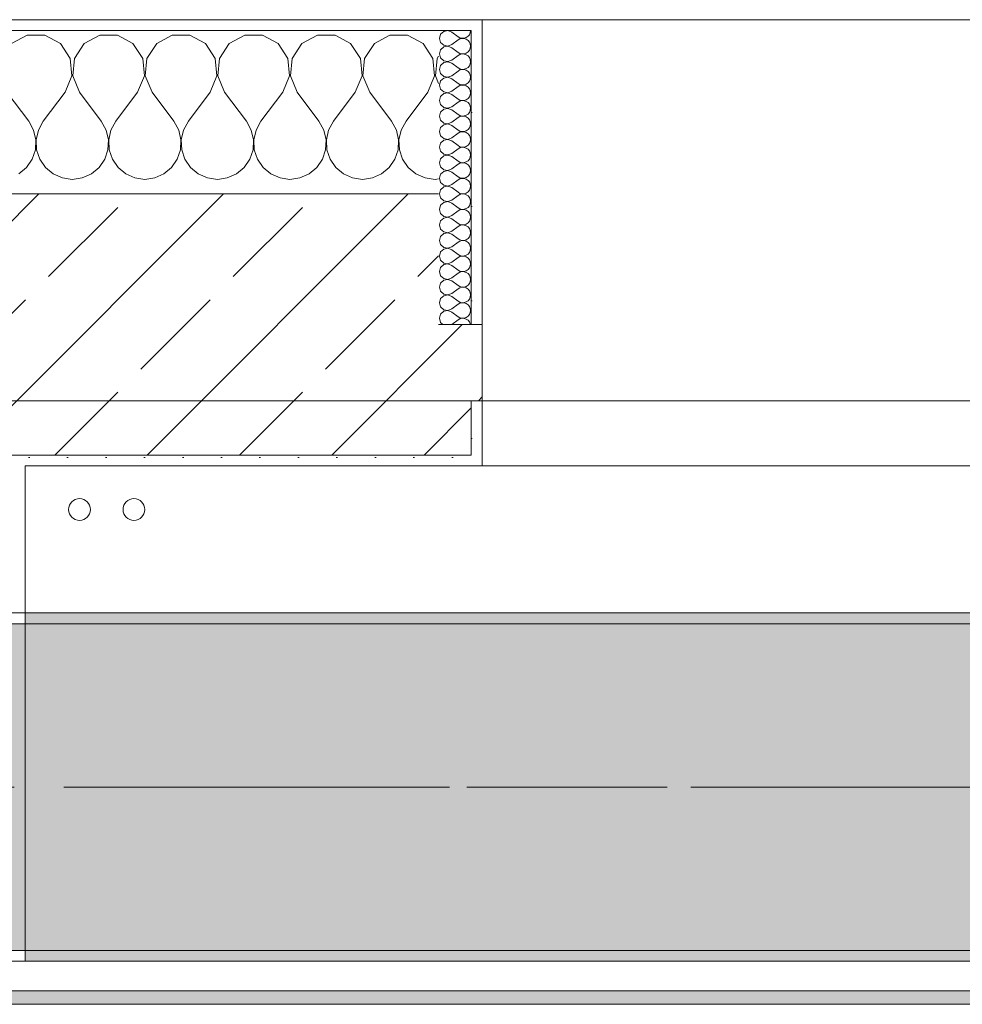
# Model space of a CAD drawing. Header units: metres. Extents: x -3.6 to 85.2, y -11 to 16.8.
# Tile 428 of 508: x 43.885 to 44.751, y 12.95 to 13.855. Entities that reach past the tile are written whole.
import ezdxf

# ---------------------------------------------------------------- set-up
doc = ezdxf.new("R2010")
doc.units = ezdxf.units.M
doc.header["$MEASUREMENT"] = 0
doc.linetypes.add('Achse', pattern=[0.2, 0.1, -0.05, 0, -0.05])
doc.linetypes.add('Strichlinie doppelt', pattern=[0.546806, 0.264583, -0.105833, 0.070556, -0.105833])
for name, color, linetype in [('451 - Universal.Achsen Raster', 7, 'Continuous'), ('604 - Struktur.Wand Aussen', 7, 'Continuous'), ('607 - Struktur.Stütze', 7, 'Continuous'), ('608 - Struktur.Träger', 7, 'Continuous'), ('801 - HKLSE.Heizung_ Klima_ Lüftung', 7, 'Continuous'), ('Neubau_653 - Abdeckung.TB Verkofferung', 7, 'Continuous')]:
    doc.layers.add(name, color=color, linetype=linetype)
pattern_1 = [(45, (0, 0), (-0.01767767, 0.01767767), [0, -0.025])]
pattern_2 = [(0, (0, 0), (0, 0.08660254), [0, -0.05]), (0, (0.025, 0.0433), (0, 0.08660254), [0, -0.05])]
pattern_3 = [(45, (0, 0), (-0.0848528, 0.0848528), []), (45, (-0.04243, 0.04243), (-0.0848528, 0.0848528), [0.09, -0.03])]

# ---------------------------------------------------------------- blocks, each defined once
blk = doc.blocks.new('*X76')
at = {"layer": '604 - Struktur.Wand Aussen', "color": 7, "linetype": 'Continuous', "lineweight": 5}
for p, q in [((43.89188, 13.84066), (43.87757, 13.83299)), ((43.90812, 13.84066), (43.89188, 13.84066)), ((43.92243, 13.83299), (43.90812, 13.84066)), ((43.95855, 13.84066), (43.94424, 13.83299)), ((43.97479, 13.84066), (43.95855, 13.84066)), ((43.9891, 13.83299), (43.97479, 13.84066)), ((44.02521, 13.84066), (44.0109, 13.83299)), ((44.04145, 13.84066), (44.02521, 13.84066)), ((44.05576, 13.83299), (44.04145, 13.84066)), ((44.09188, 13.84066), (44.07757, 13.83299)), ((44.10812, 13.84066), (44.09188, 13.84066)), ((44.12243, 13.83299), (44.10812, 13.84066)), ((44.15855, 13.84066), (44.14424, 13.83299)), ((44.17479, 13.84066), (44.15855, 13.84066)), ((44.1891, 13.83299), (44.17479, 13.84066)), ((44.22521, 13.84066), (44.2109, 13.83299)), ((44.24145, 13.84066), (44.22521, 13.84066)), ((44.25576, 13.83299), (44.24145, 13.84066)), ((43.93142, 13.81947), (43.92243, 13.83299)), ((43.94424, 13.83299), (43.93525, 13.81947)), ((43.99808, 13.81947), (43.9891, 13.83299)), ((44.0109, 13.83299), (44.00192, 13.81947)), ((44.06475, 13.81947), (44.05576, 13.83299)), ((44.07757, 13.83299), (44.06858, 13.81947)), ((44.13142, 13.81947), (44.12243, 13.83299)), ((44.14424, 13.83299), (44.13525, 13.81947)), ((44.19808, 13.81947), (44.1891, 13.83299)), ((44.2109, 13.83299), (44.20192, 13.81947)), ((44.26475, 13.81947), (44.25576, 13.83299)), ((44.27, 13.8216), (44.26858, 13.81947)), ((43.93295, 13.8033), (43.93142, 13.81947)), ((43.93525, 13.81947), (43.93371, 13.8033)), ((43.99962, 13.8033), (43.99808, 13.81947)), ((44.00192, 13.81947), (44.00038, 13.8033)), ((44.06629, 13.8033), (44.06475, 13.81947)), ((44.06858, 13.81947), (44.06705, 13.8033)), ((44.13295, 13.8033), (44.13142, 13.81947)), ((44.13525, 13.81947), (44.13371, 13.8033)), ((44.19962, 13.8033), (44.19808, 13.81947)), ((44.20192, 13.81947), (44.20038, 13.8033)), ((44.26629, 13.8033), (44.26475, 13.81947)), ((44.26858, 13.81947), (44.26705, 13.8033)), ((43.92667, 13.78833), (43.93295, 13.8033)), ((43.93371, 13.8033), (43.94, 13.78833)), ((43.99333, 13.78833), (43.99962, 13.8033)), ((44.00038, 13.8033), (44.00667, 13.78833)), ((44.06, 13.78833), (44.06629, 13.8033)), ((44.06705, 13.8033), (44.07333, 13.78833)), ((44.12667, 13.78833), (44.13295, 13.8033)), ((44.13371, 13.8033), (44.14, 13.78833)), ((44.19333, 13.78833), (44.19962, 13.8033)), ((44.20038, 13.8033), (44.20667, 13.78833)), ((44.26, 13.78833), (44.26629, 13.8033)), ((44.26705, 13.8033), (44.27, 13.79627)), ((43.87333, 13.78833), (43.89333, 13.76167)), ((43.92667, 13.78833), (43.90667, 13.76167)), ((43.94, 13.78833), (43.96, 13.76167)), ((43.99333, 13.78833), (43.97333, 13.76167)), ((44.00667, 13.78833), (44.02667, 13.76167)), ((44.06, 13.78833), (44.04, 13.76167)), ((44.07333, 13.78833), (44.09333, 13.76167)), ((44.12667, 13.78833), (44.10667, 13.76167)), ((44.14, 13.78833), (44.16, 13.76167)), ((44.19333, 13.78833), (44.17333, 13.76167)), ((44.20667, 13.78833), (44.22667, 13.76167)), ((44.26, 13.78833), (44.24, 13.76167)), ((43.89778, 13.75362), (43.89333, 13.76167)), ((43.90667, 13.76167), (43.90222, 13.75362)), ((43.96445, 13.75362), (43.96, 13.76167)), ((43.97333, 13.76167), (43.96888, 13.75362)), ((44.03112, 13.75362), (44.02667, 13.76167)), ((44.04, 13.76167), (44.03555, 13.75362)), ((44.09778, 13.75362), (44.09333, 13.76167)), ((44.10667, 13.76167), (44.10222, 13.75362)), ((44.16445, 13.75362), (44.16, 13.76167)), ((44.17333, 13.76167), (44.16888, 13.75362)), ((44.23112, 13.75362), (44.22667, 13.76167)), ((44.24, 13.76167), (44.23555, 13.75362)), ((43.89987, 13.74466), (43.89778, 13.75362)), ((43.90222, 13.75362), (43.90013, 13.74466)), ((43.96653, 13.74466), (43.96445, 13.75362)), ((43.96888, 13.75362), (43.9668, 13.74466)), ((44.0332, 13.74466), (44.03112, 13.75362)), ((44.03555, 13.75362), (44.03347, 13.74466)), ((44.09987, 13.74466), (44.09778, 13.75362)), ((44.10222, 13.75362), (44.10013, 13.74466)), ((44.16653, 13.74466), (44.16445, 13.75362)), ((44.16888, 13.75362), (44.1668, 13.74466)), ((44.2332, 13.74466), (44.23112, 13.75362)), ((44.23555, 13.75362), (44.23347, 13.74466)), ((43.89942, 13.73547), (43.89987, 13.74466)), ((43.90013, 13.74466), (43.90058, 13.73547)), ((43.96609, 13.73547), (43.96653, 13.74466)), ((43.9668, 13.74466), (43.96725, 13.73547)), ((44.03275, 13.73547), (44.0332, 13.74466)), ((44.03347, 13.74466), (44.03391, 13.73547)), ((44.09942, 13.73547), (44.09987, 13.74466)), ((44.10013, 13.74466), (44.10058, 13.73547)), ((44.16609, 13.73547), (44.16653, 13.74466)), ((44.1668, 13.74466), (44.16725, 13.73547)), ((44.23275, 13.73547), (44.2332, 13.74466)), ((44.23347, 13.74466), (44.23391, 13.73547)), ((43.89648, 13.72676), (43.89942, 13.73547)), ((43.90058, 13.73547), (43.90352, 13.72676)), ((43.96315, 13.72676), (43.96609, 13.73547)), ((43.96725, 13.73547), (43.97019, 13.72676)), ((44.02981, 13.72676), (44.03275, 13.73547)), ((44.03391, 13.73547), (44.03685, 13.72676)), ((44.09648, 13.72676), (44.09942, 13.73547)), ((44.10058, 13.73547), (44.10352, 13.72676)), ((44.16315, 13.72676), (44.16609, 13.73547)), ((44.16725, 13.73547), (44.17019, 13.72676)), ((44.22981, 13.72676), (44.23275, 13.73547)), ((44.23391, 13.73547), (44.23685, 13.72676)), ((43.89127, 13.71918), (43.89648, 13.72676)), ((43.90352, 13.72676), (43.90873, 13.71918)), ((43.95794, 13.71918), (43.96315, 13.72676)), ((43.97019, 13.72676), (43.97539, 13.71918)), ((44.02461, 13.71918), (44.02981, 13.72676)), ((44.03685, 13.72676), (44.04206, 13.71918)), ((44.09127, 13.71918), (44.09648, 13.72676)), ((44.10352, 13.72676), (44.10873, 13.71918)), ((44.15794, 13.71918), (44.16315, 13.72676)), ((44.17019, 13.72676), (44.17539, 13.71918)), ((44.22461, 13.71918), (44.22981, 13.72676)), ((44.23685, 13.72676), (44.24206, 13.71918)), ((43.88419, 13.71331), (43.89127, 13.71918)), ((43.90873, 13.71918), (43.91581, 13.71331)), ((43.91581, 13.71331), (43.92422, 13.7096)), ((43.94244, 13.7096), (43.95086, 13.71331)), ((43.95086, 13.71331), (43.95794, 13.71918)), ((43.97539, 13.71918), (43.98248, 13.71331)), ((43.98248, 13.71331), (43.99089, 13.7096)), ((44.00911, 13.7096), (44.01752, 13.71331)), ((44.01752, 13.71331), (44.02461, 13.71918)), ((44.04206, 13.71918), (44.04914, 13.71331)), ((44.04914, 13.71331), (44.05756, 13.7096)), ((44.07578, 13.7096), (44.08419, 13.71331)), ((44.08419, 13.71331), (44.09127, 13.71918)), ((44.10873, 13.71918), (44.11581, 13.71331)), ((44.11581, 13.71331), (44.12422, 13.7096)), ((44.14244, 13.7096), (44.15086, 13.71331)), ((44.15086, 13.71331), (44.15794, 13.71918)), ((44.17539, 13.71918), (44.18248, 13.71331)), ((44.18248, 13.71331), (44.19089, 13.7096)), ((44.20911, 13.7096), (44.21752, 13.71331)), ((44.21752, 13.71331), (44.22461, 13.71918)), ((44.24206, 13.71918), (44.24914, 13.71331)), ((44.24914, 13.71331), (44.25756, 13.7096)), ((43.92422, 13.7096), (43.93333, 13.70833)), ((43.93333, 13.70833), (43.94244, 13.7096)), ((43.99089, 13.7096), (44, 13.70833)), ((44, 13.70833), (44.00911, 13.7096)), ((44.05756, 13.7096), (44.06667, 13.70833)), ((44.06667, 13.70833), (44.07578, 13.7096)), ((44.12422, 13.7096), (44.13333, 13.70833)), ((44.13333, 13.70833), (44.14244, 13.7096)), ((44.19089, 13.7096), (44.2, 13.70833)), ((44.2, 13.70833), (44.20911, 13.7096)), ((44.25756, 13.7096), (44.26667, 13.70833)), ((44.26667, 13.70833), (44.27, 13.7088))]:
    blk.add_line(p, q, dxfattribs=at)
blk = doc.blocks.new('*X105')
at = {"layer": '604 - Struktur.Wand Aussen', "color": 7, "linetype": 'Continuous', "lineweight": 5}
for p, q in [((44.27178, 13.84161), (44.27071, 13.83786)), ((44.27466, 13.84425), (44.27178, 13.84161)), ((44.2785, 13.84497), (44.27466, 13.84425)), ((44.28214, 13.84357), (44.2785, 13.84497)), ((44.28214, 13.84357), (44.28786, 13.83929)), ((44.28786, 13.83929), (44.28958, 13.83833)), ((44.29534, 13.83861), (44.29696, 13.83973)), ((44.29696, 13.83973), (44.29822, 13.84124)), ((44.29822, 13.84124), (44.29901, 13.84305)), ((44.29901, 13.84305), (44.29929, 13.845)), ((44.27071, 13.83786), (44.27178, 13.8341)), ((44.27178, 13.8341), (44.27466, 13.83147)), ((44.27466, 13.83147), (44.2785, 13.83074)), ((44.2785, 13.83069), (44.27466, 13.82996)), ((44.2785, 13.83074), (44.28214, 13.83214)), ((44.28214, 13.82929), (44.2785, 13.83069)), ((44.28214, 13.83214), (44.28786, 13.83643)), ((44.28958, 13.83738), (44.28786, 13.83643)), ((44.28958, 13.83833), (44.2915, 13.83789)), ((44.2915, 13.83783), (44.28958, 13.83738)), ((44.2915, 13.83789), (44.29347, 13.83798)), ((44.29347, 13.83773), (44.2915, 13.83783)), ((44.29347, 13.83798), (44.29534, 13.83861)), ((44.29534, 13.8371), (44.29347, 13.83773)), ((44.29696, 13.83599), (44.29534, 13.8371)), ((44.29822, 13.83447), (44.29696, 13.83599)), ((44.29901, 13.83267), (44.29822, 13.83447)), ((44.29929, 13.83071), (44.29901, 13.83267)), ((44.29901, 13.82876), (44.29929, 13.83071)), ((44.27178, 13.82733), (44.27071, 13.82357)), ((44.27071, 13.82357), (44.27178, 13.81982)), ((44.27466, 13.82996), (44.27178, 13.82733)), ((44.28214, 13.82929), (44.28786, 13.825)), ((44.28214, 13.81786), (44.28786, 13.82214)), ((44.28786, 13.825), (44.28958, 13.82405)), ((44.28958, 13.8231), (44.28786, 13.82214)), ((44.28958, 13.82405), (44.2915, 13.8236)), ((44.2915, 13.82354), (44.28958, 13.8231)), ((44.2915, 13.8236), (44.29347, 13.8237)), ((44.29347, 13.82345), (44.2915, 13.82354)), ((44.29347, 13.8237), (44.29534, 13.82433)), ((44.29534, 13.82282), (44.29347, 13.82345)), ((44.29534, 13.82433), (44.29696, 13.82544)), ((44.29696, 13.8217), (44.29534, 13.82282)), ((44.29696, 13.82544), (44.29822, 13.82696)), ((44.29822, 13.82018), (44.29696, 13.8217)), ((44.29822, 13.82696), (44.29901, 13.82876)), ((44.27178, 13.81304), (44.27071, 13.80929)), ((44.27178, 13.81982), (44.27466, 13.81718)), ((44.27466, 13.81567), (44.27178, 13.81304)), ((44.27466, 13.81718), (44.2785, 13.81646)), ((44.2785, 13.8164), (44.27466, 13.81567)), ((44.2785, 13.81646), (44.28214, 13.81786)), ((44.28214, 13.815), (44.2785, 13.8164)), ((44.28214, 13.815), (44.28786, 13.81071)), ((44.29696, 13.81116), (44.29822, 13.81267)), ((44.29901, 13.81838), (44.29822, 13.82018)), ((44.29822, 13.81267), (44.29901, 13.81448)), ((44.29929, 13.81643), (44.29901, 13.81838)), ((44.29901, 13.81448), (44.29929, 13.81643)), ((44.27071, 13.80929), (44.27178, 13.80553)), ((44.27178, 13.80553), (44.27466, 13.8029)), ((44.2785, 13.80217), (44.28214, 13.80357)), ((44.28214, 13.80357), (44.28786, 13.80786)), ((44.28786, 13.81071), (44.28958, 13.80976)), ((44.28958, 13.80881), (44.28786, 13.80786)), ((44.28958, 13.80976), (44.2915, 13.80931)), ((44.2915, 13.80926), (44.28958, 13.80881)), ((44.2915, 13.80931), (44.29347, 13.80941)), ((44.29347, 13.80916), (44.2915, 13.80926)), ((44.29347, 13.80941), (44.29534, 13.81004)), ((44.29534, 13.80853), (44.29347, 13.80916)), ((44.29534, 13.81004), (44.29696, 13.81116)), ((44.29696, 13.80742), (44.29534, 13.80853)), ((44.29822, 13.8059), (44.29696, 13.80742)), ((44.29901, 13.80409), (44.29822, 13.8059)), ((44.29929, 13.80214), (44.29901, 13.80409)), ((44.27178, 13.79876), (44.27071, 13.795)), ((44.27071, 13.795), (44.27178, 13.79124)), ((44.27466, 13.80139), (44.27178, 13.79876)), ((44.27466, 13.8029), (44.2785, 13.80217)), ((44.2785, 13.80211), (44.27466, 13.80139)), ((44.28214, 13.80071), (44.2785, 13.80211)), ((44.28214, 13.80071), (44.28786, 13.79643)), ((44.28786, 13.79643), (44.28958, 13.79547)), ((44.28958, 13.79453), (44.28786, 13.79357)), ((44.28958, 13.79547), (44.2915, 13.79503)), ((44.2915, 13.79497), (44.28958, 13.79453)), ((44.2915, 13.79503), (44.29347, 13.79512)), ((44.29347, 13.79488), (44.2915, 13.79497)), ((44.29347, 13.79512), (44.29534, 13.79575)), ((44.29534, 13.79425), (44.29347, 13.79488)), ((44.29534, 13.79575), (44.29696, 13.79687)), ((44.29696, 13.79313), (44.29534, 13.79425)), ((44.29696, 13.79687), (44.29822, 13.79839)), ((44.29822, 13.79839), (44.29901, 13.80019)), ((44.29901, 13.80019), (44.29929, 13.80214)), ((44.27178, 13.79124), (44.27466, 13.78861)), ((44.27466, 13.7871), (44.27178, 13.78447)), ((44.27466, 13.78861), (44.2785, 13.78789)), ((44.2785, 13.78783), (44.27466, 13.7871)), ((44.2785, 13.78789), (44.28214, 13.78929)), ((44.28214, 13.78643), (44.2785, 13.78783)), ((44.28214, 13.78929), (44.28786, 13.79357)), ((44.28214, 13.78643), (44.28786, 13.78214)), ((44.29822, 13.79161), (44.29696, 13.79313)), ((44.29901, 13.78981), (44.29822, 13.79161)), ((44.29822, 13.7841), (44.29901, 13.78591)), ((44.29929, 13.78786), (44.29901, 13.78981)), ((44.29901, 13.78591), (44.29929, 13.78786)), ((44.27178, 13.78447), (44.27071, 13.78071)), ((44.27071, 13.78071), (44.27178, 13.77696)), ((44.27178, 13.77696), (44.27466, 13.77433)), ((44.28214, 13.775), (44.28786, 13.77929)), ((44.28786, 13.78214), (44.28958, 13.78119)), ((44.28958, 13.78024), (44.28786, 13.77929)), ((44.28958, 13.78119), (44.2915, 13.78074)), ((44.2915, 13.78069), (44.28958, 13.78024)), ((44.2915, 13.78074), (44.29347, 13.78084)), ((44.29347, 13.78059), (44.2915, 13.78069)), ((44.29347, 13.78084), (44.29534, 13.78147)), ((44.29534, 13.77996), (44.29347, 13.78059)), ((44.29534, 13.78147), (44.29696, 13.78258)), ((44.29696, 13.77884), (44.29534, 13.77996)), ((44.29696, 13.78258), (44.29822, 13.7841)), ((44.29822, 13.77733), (44.29696, 13.77884)), ((44.29901, 13.77552), (44.29822, 13.77733)), ((44.27178, 13.77018), (44.27071, 13.76643)), ((44.27466, 13.77282), (44.27178, 13.77018)), ((44.27466, 13.77433), (44.2785, 13.7736)), ((44.2785, 13.77354), (44.27466, 13.77282)), ((44.2785, 13.7736), (44.28214, 13.775)), ((44.28214, 13.77214), (44.2785, 13.77354)), ((44.28214, 13.77214), (44.28786, 13.76786)), ((44.28786, 13.76786), (44.28958, 13.7669)), ((44.28958, 13.7669), (44.2915, 13.76646)), ((44.29347, 13.76655), (44.29534, 13.76718)), ((44.29534, 13.76718), (44.29696, 13.7683)), ((44.29696, 13.7683), (44.29822, 13.76982)), ((44.29822, 13.76982), (44.29901, 13.77162)), ((44.29929, 13.77357), (44.29901, 13.77552)), ((44.29901, 13.77162), (44.29929, 13.77357)), ((44.27071, 13.76643), (44.27178, 13.76267)), ((44.27178, 13.76267), (44.27466, 13.76004)), ((44.27466, 13.75853), (44.27178, 13.7559)), ((44.27466, 13.76004), (44.2785, 13.75931)), ((44.2785, 13.75926), (44.27466, 13.75853)), ((44.2785, 13.75931), (44.28214, 13.76071)), ((44.28214, 13.75786), (44.2785, 13.75926)), ((44.28214, 13.76071), (44.28786, 13.765)), ((44.28214, 13.75786), (44.28786, 13.75357)), ((44.28958, 13.76595), (44.28786, 13.765)), ((44.2915, 13.7664), (44.28958, 13.76595)), ((44.2915, 13.76646), (44.29347, 13.76655)), ((44.29347, 13.7663), (44.2915, 13.7664)), ((44.29534, 13.76567), (44.29347, 13.7663)), ((44.29696, 13.76456), (44.29534, 13.76567)), ((44.29822, 13.76304), (44.29696, 13.76456)), ((44.29901, 13.76124), (44.29822, 13.76304)), ((44.29929, 13.75929), (44.29901, 13.76124)), ((44.29901, 13.75733), (44.29929, 13.75929)), ((44.27178, 13.7559), (44.27071, 13.75214)), ((44.27071, 13.75214), (44.27178, 13.74839)), ((44.28214, 13.74643), (44.28786, 13.75071)), ((44.28786, 13.75357), (44.28958, 13.75262)), ((44.28958, 13.75167), (44.28786, 13.75071)), ((44.28958, 13.75262), (44.2915, 13.75217)), ((44.2915, 13.75211), (44.28958, 13.75167)), ((44.2915, 13.75217), (44.29347, 13.75227)), ((44.29347, 13.75202), (44.2915, 13.75211)), ((44.29347, 13.75227), (44.29534, 13.7529)), ((44.29534, 13.75139), (44.29347, 13.75202)), ((44.29534, 13.7529), (44.29696, 13.75401)), ((44.29696, 13.75027), (44.29534, 13.75139)), ((44.29696, 13.75401), (44.29822, 13.75553)), ((44.29822, 13.74876), (44.29696, 13.75027)), ((44.29822, 13.75553), (44.29901, 13.75733)), ((44.29901, 13.74695), (44.29822, 13.74876)), ((44.27178, 13.74161), (44.27071, 13.73786)), ((44.27178, 13.74839), (44.27466, 13.74575)), ((44.27466, 13.74425), (44.27178, 13.74161)), ((44.27466, 13.74575), (44.2785, 13.74503)), ((44.2785, 13.74497), (44.27466, 13.74425)), ((44.2785, 13.74503), (44.28214, 13.74643)), ((44.28214, 13.74357), (44.2785, 13.74497)), ((44.28214, 13.74357), (44.28786, 13.73929)), ((44.29534, 13.73861), (44.29696, 13.73973)), ((44.29696, 13.73973), (44.29822, 13.74124)), ((44.29822, 13.74124), (44.29901, 13.74305)), ((44.29929, 13.745), (44.29901, 13.74695)), ((44.29901, 13.74305), (44.29929, 13.745)), ((44.27071, 13.73786), (44.27178, 13.7341)), ((44.27178, 13.7341), (44.27466, 13.73147)), ((44.27466, 13.73147), (44.2785, 13.73074)), ((44.2785, 13.73069), (44.27466, 13.72996)), ((44.2785, 13.73074), (44.28214, 13.73214)), ((44.28214, 13.72929), (44.2785, 13.73069)), ((44.28214, 13.73214), (44.28786, 13.73643)), ((44.28786, 13.73929), (44.28958, 13.73833)), ((44.28958, 13.73738), (44.28786, 13.73643)), ((44.28958, 13.73833), (44.2915, 13.73789)), ((44.2915, 13.73783), (44.28958, 13.73738)), ((44.2915, 13.73789), (44.29347, 13.73798)), ((44.29347, 13.73773), (44.2915, 13.73783)), ((44.29347, 13.73798), (44.29534, 13.73861)), ((44.29534, 13.7371), (44.29347, 13.73773)), ((44.29696, 13.73599), (44.29534, 13.7371)), ((44.29822, 13.73447), (44.29696, 13.73599)), ((44.29901, 13.73267), (44.29822, 13.73447)), ((44.29929, 13.73071), (44.29901, 13.73267)), ((44.29901, 13.72876), (44.29929, 13.73071)), ((44.27178, 13.72733), (44.27071, 13.72357)), ((44.27071, 13.72357), (44.27178, 13.71982)), ((44.27466, 13.72996), (44.27178, 13.72733)), ((44.28214, 13.72929), (44.28786, 13.725)), ((44.28214, 13.71786), (44.28786, 13.72214)), ((44.28786, 13.725), (44.28958, 13.72405)), ((44.28958, 13.7231), (44.28786, 13.72214)), ((44.28958, 13.72405), (44.2915, 13.7236)), ((44.2915, 13.72354), (44.28958, 13.7231)), ((44.2915, 13.7236), (44.29347, 13.7237)), ((44.29347, 13.72345), (44.2915, 13.72354)), ((44.29347, 13.7237), (44.29534, 13.72433)), ((44.29534, 13.72282), (44.29347, 13.72345)), ((44.29534, 13.72433), (44.29696, 13.72544)), ((44.29696, 13.7217), (44.29534, 13.72282)), ((44.29696, 13.72544), (44.29822, 13.72696)), ((44.29822, 13.72018), (44.29696, 13.7217)), ((44.29822, 13.72696), (44.29901, 13.72876)), ((44.27178, 13.71304), (44.27071, 13.70929)), ((44.27178, 13.71982), (44.27466, 13.71718)), ((44.27466, 13.71567), (44.27178, 13.71304)), ((44.27466, 13.71718), (44.2785, 13.71646)), ((44.2785, 13.7164), (44.27466, 13.71567)), ((44.2785, 13.71646), (44.28214, 13.71786)), ((44.28214, 13.715), (44.2785, 13.7164)), ((44.28214, 13.715), (44.28786, 13.71071)), ((44.29696, 13.71116), (44.29822, 13.71267)), ((44.29901, 13.71838), (44.29822, 13.72018)), ((44.29822, 13.71267), (44.29901, 13.71448)), ((44.29929, 13.71643), (44.29901, 13.71838)), ((44.29901, 13.71448), (44.29929, 13.71643)), ((44.27071, 13.70929), (44.27178, 13.70553)), ((44.27178, 13.70553), (44.27466, 13.7029)), ((44.2785, 13.70217), (44.28214, 13.70357)), ((44.28214, 13.70357), (44.28786, 13.70786)), ((44.28786, 13.71071), (44.28958, 13.70976)), ((44.28958, 13.70881), (44.28786, 13.70786)), ((44.28958, 13.70976), (44.2915, 13.70931)), ((44.2915, 13.70926), (44.28958, 13.70881)), ((44.2915, 13.70931), (44.29347, 13.70941)), ((44.29347, 13.70916), (44.2915, 13.70926)), ((44.29347, 13.70941), (44.29534, 13.71004)), ((44.29534, 13.70853), (44.29347, 13.70916)), ((44.29534, 13.71004), (44.29696, 13.71116)), ((44.29696, 13.70742), (44.29534, 13.70853)), ((44.29822, 13.7059), (44.29696, 13.70742)), ((44.29901, 13.70409), (44.29822, 13.7059)), ((44.29929, 13.70214), (44.29901, 13.70409)), ((44.27178, 13.69876), (44.27071, 13.695)), ((44.27071, 13.695), (44.27178, 13.69124)), ((44.27466, 13.70139), (44.27178, 13.69876)), ((44.27466, 13.7029), (44.2785, 13.70217)), ((44.2785, 13.70211), (44.27466, 13.70139)), ((44.28214, 13.70071), (44.2785, 13.70211)), ((44.28214, 13.70071), (44.28786, 13.69643)), ((44.28786, 13.69643), (44.28958, 13.69547)), ((44.28958, 13.69453), (44.28786, 13.69357)), ((44.28958, 13.69547), (44.2915, 13.69503)), ((44.2915, 13.69497), (44.28958, 13.69453)), ((44.2915, 13.69503), (44.29347, 13.69512)), ((44.29347, 13.69488), (44.2915, 13.69497)), ((44.29347, 13.69512), (44.29534, 13.69575)), ((44.29534, 13.69425), (44.29347, 13.69488)), ((44.29534, 13.69575), (44.29696, 13.69687)), ((44.29696, 13.69687), (44.29822, 13.69839)), ((44.29822, 13.69839), (44.29901, 13.70019)), ((44.29901, 13.70019), (44.29929, 13.70214)), ((44.27178, 13.69124), (44.27466, 13.68861)), ((44.27466, 13.6871), (44.27178, 13.68447)), ((44.27466, 13.68861), (44.2785, 13.68789)), ((44.2785, 13.68783), (44.27466, 13.6871)), ((44.2785, 13.68789), (44.28214, 13.68929)), ((44.28214, 13.68643), (44.2785, 13.68783)), ((44.28214, 13.68929), (44.28786, 13.69357)), ((44.28214, 13.68643), (44.28786, 13.68214)), ((44.29696, 13.69313), (44.29534, 13.69425)), ((44.29822, 13.69161), (44.29696, 13.69313)), ((44.29901, 13.68981), (44.29822, 13.69161)), ((44.29822, 13.6841), (44.29901, 13.68591)), ((44.29929, 13.68786), (44.29901, 13.68981)), ((44.29901, 13.68591), (44.29929, 13.68786)), ((44.27178, 13.68447), (44.27071, 13.68071)), ((44.27071, 13.68071), (44.27178, 13.67696)), ((44.27178, 13.67696), (44.27466, 13.67433)), ((44.28214, 13.675), (44.28786, 13.67929)), ((44.28786, 13.68214), (44.28958, 13.68119)), ((44.28958, 13.68024), (44.28786, 13.67929)), ((44.28958, 13.68119), (44.2915, 13.68074)), ((44.2915, 13.68069), (44.28958, 13.68024)), ((44.2915, 13.68074), (44.29347, 13.68084)), ((44.29347, 13.68059), (44.2915, 13.68069)), ((44.29347, 13.68084), (44.29534, 13.68147)), ((44.29534, 13.67996), (44.29347, 13.68059)), ((44.29534, 13.68147), (44.29696, 13.68258)), ((44.29696, 13.67884), (44.29534, 13.67996)), ((44.29696, 13.68258), (44.29822, 13.6841)), ((44.29822, 13.67733), (44.29696, 13.67884)), ((44.29901, 13.67552), (44.29822, 13.67733)), ((44.27178, 13.67018), (44.27071, 13.66643)), ((44.27466, 13.67282), (44.27178, 13.67018)), ((44.27466, 13.67433), (44.2785, 13.6736)), ((44.2785, 13.67354), (44.27466, 13.67282)), ((44.2785, 13.6736), (44.28214, 13.675)), ((44.28214, 13.67214), (44.2785, 13.67354)), ((44.28214, 13.67214), (44.28786, 13.66786)), ((44.28786, 13.66786), (44.28958, 13.6669)), ((44.29534, 13.66718), (44.29696, 13.6683)), ((44.29696, 13.6683), (44.29822, 13.66982)), ((44.29822, 13.66982), (44.29901, 13.67162)), ((44.29929, 13.67357), (44.29901, 13.67552)), ((44.29901, 13.67162), (44.29929, 13.67357)), ((44.27071, 13.66643), (44.27178, 13.66267)), ((44.27178, 13.66267), (44.27466, 13.66004)), ((44.27466, 13.65853), (44.27178, 13.6559)), ((44.27466, 13.66004), (44.2785, 13.65931)), ((44.2785, 13.65926), (44.27466, 13.65853)), ((44.2785, 13.65931), (44.28214, 13.66071)), ((44.28214, 13.65786), (44.2785, 13.65926)), ((44.28214, 13.66071), (44.28786, 13.665)), ((44.28958, 13.66595), (44.28786, 13.665)), ((44.28958, 13.6669), (44.2915, 13.66646)), ((44.2915, 13.6664), (44.28958, 13.66595)), ((44.2915, 13.66646), (44.29347, 13.66655)), ((44.29347, 13.6663), (44.2915, 13.6664)), ((44.29347, 13.66655), (44.29534, 13.66718)), ((44.29534, 13.66567), (44.29347, 13.6663)), ((44.29696, 13.66456), (44.29534, 13.66567)), ((44.29822, 13.66304), (44.29696, 13.66456)), ((44.29901, 13.66124), (44.29822, 13.66304)), ((44.29929, 13.65929), (44.29901, 13.66124)), ((44.29901, 13.65733), (44.29929, 13.65929)), ((44.27178, 13.6559), (44.27071, 13.65214)), ((44.27071, 13.65214), (44.27178, 13.64839)), ((44.28214, 13.65786), (44.28786, 13.65357)), ((44.28214, 13.64643), (44.28786, 13.65071)), ((44.28786, 13.65357), (44.28958, 13.65262)), ((44.28958, 13.65167), (44.28786, 13.65071)), ((44.28958, 13.65262), (44.2915, 13.65217)), ((44.2915, 13.65211), (44.28958, 13.65167)), ((44.2915, 13.65217), (44.29347, 13.65227)), ((44.29347, 13.65202), (44.2915, 13.65211)), ((44.29347, 13.65227), (44.29534, 13.6529)), ((44.29534, 13.65139), (44.29347, 13.65202)), ((44.29534, 13.6529), (44.29696, 13.65401)), ((44.29696, 13.65027), (44.29534, 13.65139)), ((44.29696, 13.65401), (44.29822, 13.65553)), ((44.29822, 13.64876), (44.29696, 13.65027)), ((44.29822, 13.65553), (44.29901, 13.65733)), ((44.27178, 13.64161), (44.27071, 13.63786)), ((44.27178, 13.64839), (44.27466, 13.64575)), ((44.27466, 13.64425), (44.27178, 13.64161)), ((44.27466, 13.64575), (44.2785, 13.64503)), ((44.2785, 13.64497), (44.27466, 13.64425)), ((44.2785, 13.64503), (44.28214, 13.64643)), ((44.28214, 13.64357), (44.2785, 13.64497)), ((44.28214, 13.64357), (44.28786, 13.63929)), ((44.29696, 13.63973), (44.29822, 13.64124)), ((44.29901, 13.64695), (44.29822, 13.64876)), ((44.29822, 13.64124), (44.29901, 13.64305)), ((44.29929, 13.645), (44.29901, 13.64695)), ((44.29901, 13.64305), (44.29929, 13.645)), ((44.27071, 13.63786), (44.27178, 13.6341)), ((44.27178, 13.6341), (44.27466, 13.63147)), ((44.27466, 13.63147), (44.2785, 13.63074)), ((44.2785, 13.63074), (44.28214, 13.63214)), ((44.28214, 13.63214), (44.28786, 13.63643)), ((44.28786, 13.63929), (44.28958, 13.63833)), ((44.28958, 13.63738), (44.28786, 13.63643)), ((44.28958, 13.63833), (44.2915, 13.63789)), ((44.2915, 13.63783), (44.28958, 13.63738)), ((44.2915, 13.63789), (44.29347, 13.63798)), ((44.29347, 13.63773), (44.2915, 13.63783)), ((44.29347, 13.63798), (44.29534, 13.63861)), ((44.29534, 13.6371), (44.29347, 13.63773)), ((44.29534, 13.63861), (44.29696, 13.63973)), ((44.29696, 13.63599), (44.29534, 13.6371)), ((44.29822, 13.63447), (44.29696, 13.63599)), ((44.29901, 13.63267), (44.29822, 13.63447)), ((44.29929, 13.63071), (44.29901, 13.63267)), ((44.27178, 13.62733), (44.27071, 13.62357)), ((44.27071, 13.62357), (44.27178, 13.61982)), ((44.27466, 13.62996), (44.27178, 13.62733)), ((44.2785, 13.63069), (44.27466, 13.62996)), ((44.28214, 13.62929), (44.2785, 13.63069)), ((44.28214, 13.62929), (44.28786, 13.625)), ((44.28214, 13.61786), (44.28786, 13.62214)), ((44.28786, 13.625), (44.28958, 13.62405)), ((44.28958, 13.6231), (44.28786, 13.62214)), ((44.28958, 13.62405), (44.2915, 13.6236)), ((44.2915, 13.62354), (44.28958, 13.6231)), ((44.2915, 13.6236), (44.29347, 13.6237)), ((44.29347, 13.62345), (44.2915, 13.62354)), ((44.29347, 13.6237), (44.29534, 13.62433)), ((44.29534, 13.62282), (44.29347, 13.62345)), ((44.29534, 13.62433), (44.29696, 13.62544)), ((44.29696, 13.6217), (44.29534, 13.62282)), ((44.29696, 13.62544), (44.29822, 13.62696)), ((44.29822, 13.62696), (44.29901, 13.62876)), ((44.29901, 13.62876), (44.29929, 13.63071)), ((44.27178, 13.61304), (44.27071, 13.60929)), ((44.27178, 13.61982), (44.27466, 13.61718)), ((44.27466, 13.61567), (44.27178, 13.61304)), ((44.27466, 13.61718), (44.2785, 13.61646)), ((44.2785, 13.6164), (44.27466, 13.61567)), ((44.2785, 13.61646), (44.28214, 13.61786)), ((44.28214, 13.615), (44.2785, 13.6164)), ((44.28214, 13.615), (44.28786, 13.61071)), ((44.29822, 13.62018), (44.29696, 13.6217)), ((44.29901, 13.61838), (44.29822, 13.62018)), ((44.29822, 13.61267), (44.29901, 13.61448)), ((44.29929, 13.61643), (44.29901, 13.61838)), ((44.29901, 13.61448), (44.29929, 13.61643)), ((44.27071, 13.60929), (44.27178, 13.60553)), ((44.27178, 13.60553), (44.27466, 13.6029)), ((44.28214, 13.60357), (44.28786, 13.60786)), ((44.28786, 13.61071), (44.28958, 13.60976)), ((44.28958, 13.60881), (44.28786, 13.60786)), ((44.28958, 13.60976), (44.2915, 13.60931)), ((44.2915, 13.60926), (44.28958, 13.60881)), ((44.2915, 13.60931), (44.29347, 13.60941)), ((44.29347, 13.60916), (44.2915, 13.60926)), ((44.29347, 13.60941), (44.29534, 13.61004)), ((44.29534, 13.60853), (44.29347, 13.60916)), ((44.29534, 13.61004), (44.29696, 13.61116)), ((44.29696, 13.60742), (44.29534, 13.60853)), ((44.29696, 13.61116), (44.29822, 13.61267)), ((44.29822, 13.6059), (44.29696, 13.60742)), ((44.29901, 13.60409), (44.29822, 13.6059)), ((44.29929, 13.60214), (44.29901, 13.60409)), ((44.27178, 13.59876), (44.27071, 13.595)), ((44.27071, 13.595), (44.27178, 13.59124)), ((44.27466, 13.60139), (44.27178, 13.59876)), ((44.27466, 13.6029), (44.2785, 13.60217)), ((44.2785, 13.60211), (44.27466, 13.60139)), ((44.2785, 13.60217), (44.28214, 13.60357)), ((44.28214, 13.60071), (44.2785, 13.60211)), ((44.28214, 13.60071), (44.28786, 13.59643)), ((44.28786, 13.59643), (44.28958, 13.59547)), ((44.28958, 13.59547), (44.2915, 13.59503)), ((44.2915, 13.59497), (44.28958, 13.59453)), ((44.2915, 13.59503), (44.29347, 13.59512)), ((44.29347, 13.59488), (44.2915, 13.59497)), ((44.29347, 13.59512), (44.29534, 13.59575)), ((44.29534, 13.59575), (44.29696, 13.59687)), ((44.29696, 13.59687), (44.29822, 13.59839)), ((44.29822, 13.59839), (44.29901, 13.60019)), ((44.29901, 13.60019), (44.29929, 13.60214)), ((44.27178, 13.59124), (44.27466, 13.58861)), ((44.27466, 13.5871), (44.27178, 13.58447)), ((44.27466, 13.58861), (44.2785, 13.58789)), ((44.2785, 13.58783), (44.27466, 13.5871)), ((44.2785, 13.58789), (44.28214, 13.58929)), ((44.28214, 13.58643), (44.2785, 13.58783)), ((44.28214, 13.58929), (44.28786, 13.59357)), ((44.28214, 13.58643), (44.28786, 13.58214)), ((44.28958, 13.59453), (44.28786, 13.59357)), ((44.29534, 13.59425), (44.29347, 13.59488)), ((44.29696, 13.59313), (44.29534, 13.59425)), ((44.29822, 13.59161), (44.29696, 13.59313)), ((44.29901, 13.58981), (44.29822, 13.59161)), ((44.29822, 13.5841), (44.29901, 13.58591)), ((44.29929, 13.58786), (44.29901, 13.58981)), ((44.29901, 13.58591), (44.29929, 13.58786)), ((44.27178, 13.58447), (44.27071, 13.58071)), ((44.27071, 13.58071), (44.27178, 13.57696)), ((44.27178, 13.57696), (44.27392, 13.575)), ((44.28214, 13.575), (44.28786, 13.57929)), ((44.28786, 13.58214), (44.28958, 13.58119)), ((44.28958, 13.58024), (44.28786, 13.57929)), ((44.28958, 13.58119), (44.2915, 13.58074)), ((44.2915, 13.58069), (44.28958, 13.58024)), ((44.2915, 13.58074), (44.29347, 13.58084)), ((44.29347, 13.58059), (44.2915, 13.58069)), ((44.29347, 13.58084), (44.29534, 13.58147)), ((44.29534, 13.57996), (44.29347, 13.58059)), ((44.29534, 13.58147), (44.29696, 13.58258)), ((44.29696, 13.57884), (44.29534, 13.57996)), ((44.29696, 13.58258), (44.29822, 13.5841)), ((44.29822, 13.57733), (44.29696, 13.57884)), ((44.29901, 13.57552), (44.29822, 13.57733)), ((44.29909, 13.575), (44.29901, 13.57552))]:
    blk.add_line(p, q, dxfattribs=at)

msp = doc.modelspace()

# ---------------------------------------------------------------- hatches: boundary and pattern name
at = {"layer": '604 - Struktur.Wand Aussen', "linetype": 'Continuous', "lineweight": 0, "true_color": 0x000000}
h = msp.add_hatch(dxfattribs=at)
h.set_pattern_fill('Verputz_0001', color=18, style=0, pattern_type=2)
h.set_pattern_definition(pattern_2)
h.paths.add_polyline_path([(43.13, 13.855), (43.13, 13.845), (44.3, 13.845), (44.3, 13.855)])
h = msp.add_hatch(dxfattribs=at)
h.set_pattern_fill('Verputz_0001', color=18, style=0, pattern_type=2)
h.set_pattern_definition(pattern_2)
h.paths.add_polyline_path([(44.3, 13.855), (44.3, 13.575), (44.31, 13.575), (44.31, 13.855)])
h = msp.add_hatch(dxfattribs=at)
h.set_pattern_fill('Beton__Stahlbeton_0001', color=18, style=0, pattern_type=2)
h.set_pattern_definition(pattern_3)
h.paths.add_polyline_path([(43.12, 13.505), (43.13, 13.505), (43.13, 13.455), (44.3, 13.455), (44.3, 13.505), (44.31, 13.505), (44.31, 13.575), (44.3, 13.575), (44.27, 13.575), (44.27, 13.695), (43.16, 13.695), (43.16, 13.575), (43.13, 13.575), (43.12, 13.575)])
h = msp.add_hatch(dxfattribs=at)
h.set_pattern_fill('Gips_0001', color=18, style=0, pattern_type=2)
h.set_pattern_definition(pattern_1)
h.paths.add_polyline_path([(44.3, 13.445), (44.31, 13.445), (44.31, 13.505), (44.3, 13.505)])
h = msp.add_hatch(dxfattribs=at)
h.set_pattern_fill('Gips_0001', color=18, style=0, pattern_type=2)
h.set_pattern_definition(pattern_1)
h.paths.add_polyline_path([(43.88999, 13.445), (44.3, 13.445), (44.3, 13.455), (43.88999, 13.455)])
at = {"layer": '607 - Struktur.Stütze', "linetype": 'Continuous', "lineweight": 0, "true_color": 0x000000}
h = msp.add_hatch(dxfattribs=at)
h.set_pattern_fill('Gips_0001', color=18, style=0, pattern_type=2)
h.set_pattern_definition(pattern_1)
h.paths.add_polyline_path([(43.56999, 13.455), (43.56999, 13.445), (43.57999, 13.445), (43.57999, 13.44998), (43.87999, 13.44998), (43.87999, 13.445), (43.88999, 13.445), (43.88999, 13.455)])
h = msp.add_hatch(dxfattribs=at)
h.set_pattern_fill('Gips_0001', color=18, style=0, pattern_type=2)
h.set_pattern_definition(pattern_1)
h.paths.add_polyline_path([(43.56999, 12.98998), (43.88999, 12.98998), (43.88999, 13.445), (43.87999, 13.445), (43.87999, 12.99998), (43.57999, 12.99998), (43.57999, 13.445), (43.56999, 13.445)])
at = {"layer": '608 - Struktur.Träger', "linetype": 'Continuous', "lineweight": 0, "true_color": 0x000000}
h = msp.add_hatch(dxfattribs=at)
h.set_pattern_fill('Gips_0001', color=18, style=0, pattern_type=2)
h.set_pattern_definition(pattern_1)
h.paths.add_polyline_path([(43.88999, 13.30998), (43.88999, 13.29998), (47.16999, 13.29998), (47.16999, 13.30998)])
h = msp.add_hatch(dxfattribs=at)
h.set_pattern_fill('Beton__Stahlbeton_0001', color=18, style=0, pattern_type=2)
h.set_pattern_definition(pattern_3)
h.paths.add_polyline_path([(15.08999, 13.29998), (14.77999, 13.29998), (14.77999, 12.99998), (15.08999, 12.99998), (18.36999, 12.99998), (18.68999, 12.99998), (21.96999, 12.99998), (22.28999, 12.99998), (25.56999, 12.99998), (25.88999, 12.99998), (29.16999, 12.99998), (29.48999, 12.99998), (32.76999, 12.99998), (33.08999, 12.99998), (36.36999, 12.99998), (36.68999, 12.99998), (39.96999, 12.99998), (40.28999, 12.99998), (43.56999, 12.99998), (43.88999, 12.99998), (47.16999, 12.99998), (47.47999, 12.99998), (47.47999, 13.29998), (47.16999, 13.29998), (43.88999, 13.29998), (43.56999, 13.29998), (40.28999, 13.29998), (39.96999, 13.29998), (36.68999, 13.29998), (36.36999, 13.29998), (33.08999, 13.29998), (32.76999, 13.29998), (29.48999, 13.29998), (29.16999, 13.29998), (25.88999, 13.29998), (25.56999, 13.29998), (22.28999, 13.29998), (21.96999, 13.29998), (18.68999, 13.29998), (18.36999, 13.29998)])
h = msp.add_hatch(dxfattribs=at)
h.set_pattern_fill('Gips_0001', color=18, style=0, pattern_type=2)
h.set_pattern_definition(pattern_1)
h.paths.add_polyline_path([(43.88999, 12.98998), (47.16999, 12.98998), (47.16999, 12.99998), (43.88999, 12.99998)])
at = {"layer": 'Neubau_653 - Abdeckung.TB Verkofferung', "linetype": 'Continuous', "lineweight": 0, "true_color": 0x000000}
h = msp.add_hatch(dxfattribs=at)
h.set_pattern_fill('Gips_0001', color=18, style=0, pattern_type=2)
h.set_pattern_definition(pattern_1)
h.paths.add_polyline_path([(40.31999, 12.96298), (40.31999, 12.95048), (47.13002, 12.95048), (47.13002, 12.96298)])

# ---------------------------------------------------------------- linework, layer by layer
at = {"layer": '451 - Universal.Achsen Raster', "color": 160, "linetype": 'Strichlinie doppelt', "lineweight": 9, "true_color": 0x3232ff}
msp.add_line((64.93502, 13.14998), (-3.175, 13.14998), dxfattribs=at)
at = {"layer": '604 - Struktur.Wand Aussen', "color": 7, "linetype": 'Continuous', "lineweight": 5}
for p, q in [((44.3, 13.855), (44.31, 13.855)), ((44.31, 13.855), (44.31, 13.845)), ((44.27, 13.845), (43.16, 13.845)), ((44.27, 13.845), (44.3, 13.845)), ((44.3, 13.575), (44.3, 13.845)), ((44.3, 13.845), (44.3, 13.575)), ((44.31, 13.845), (44.31, 13.705)), ((44.31, 13.705), (44.31, 13.695)), ((44.31, 13.695), (44.31, 13.575)), ((44.27, 13.575), (44.3, 13.575)), ((44.3, 13.575), (44.31, 13.575)), ((44.3, 13.505), (44.31, 13.505)), ((44.31, 13.505), (44.31, 13.455)), ((44.31, 13.455), (44.31, 13.445)), ((44.3, 13.445), (44.31, 13.445))]:
    msp.add_line(p, q, dxfattribs=at)
at = {"layer": '604 - Struktur.Wand Aussen', "color": 7, "linetype": 'Continuous', "lineweight": 13}
for p, q in [((46.71, 13.855), (44.31, 13.855)), ((44.27, 13.695), (43.16, 13.695)), ((44.31, 13.575), (44.31, 13.505)), ((44.3, 13.455), (44.3, 13.505)), ((43.13, 13.455), (44.3, 13.455)), ((44.31, 13.445), (46.71, 13.445))]:
    msp.add_line(p, q, dxfattribs=at)
at = {"layer": '604 - Struktur.Wand Aussen', "color": 7, "linetype": 'Continuous', "lineweight": 5, "flags": 128}
for points in [[(44.3, 13.855), (43.13, 13.855)], [(43.88999, 13.445), (44.3, 13.445)]]:
    msp.add_lwpolyline(points, dxfattribs=at)
at = {"layer": '607 - Struktur.Stütze', "color": 7, "linetype": 'Continuous', "lineweight": 5, "flags": 128}
msp.add_lwpolyline([(43.56999, 13.445), (43.56999, 12.98998), (43.88999, 12.98998), (43.88999, 13.445)], dxfattribs=at)
at = {"layer": '608 - Struktur.Träger', "color": 7, "linetype": 'Continuous', "lineweight": 13}
for p, q in [((14.77999, 13.30998), (47.47999, 13.30998)), ((43.88999, 13.29998), (43.56999, 13.29998)), ((47.16999, 13.29998), (43.88999, 13.29998)), ((14.77999, 12.98998), (47.47999, 12.98998))]:
    msp.add_line(p, q, dxfattribs=at)
at = {"layer": '608 - Struktur.Träger', "color": 7, "linetype": 'Continuous', "lineweight": 5}
for p, q in [((43.88999, 13.30998), (43.88999, 13.29998)), ((47.16999, 13.30998), (43.88999, 13.30998)), ((43.88999, 12.99998), (43.88999, 12.98998)), ((47.16999, 12.98998), (43.88999, 12.98998))]:
    msp.add_line(p, q, dxfattribs=at)
at = {"layer": '608 - Struktur.Träger', "color": 7, "linetype": 'Achse', "lineweight": 9}
msp.add_line((14.77999, 13.14998), (47.47999, 13.14998), dxfattribs=at)
at = {"layer": '608 - Struktur.Träger', "color": 7, "linetype": 'Continuous', "lineweight": 13, "flags": 128}
msp.add_lwpolyline([(47.47999, 12.99998), (47.16999, 12.99998), (43.88999, 12.99998), (43.56999, 12.99998), (40.28999, 12.99998), (39.96999, 12.99998), (36.68999, 12.99998), (36.36999, 12.99998), (33.08999, 12.99998), (32.76999, 12.99998), (29.48999, 12.99998), (29.16999, 12.99998), (25.88999, 12.99998), (25.56999, 12.99998), (22.28999, 12.99998), (21.96999, 12.99998), (18.68999, 12.99998), (18.36999, 12.99998), (15.08999, 12.99998), (14.77999, 12.99998)], dxfattribs=at)
at = {"layer": '801 - HKLSE.Heizung_ Klima_ Lüftung', "color": 7, "linetype": 'Continuous', "lineweight": 5}
for centre in [(43.93999, 13.405), (43.98999, 13.405)]:
    msp.add_circle(centre, 0.01, dxfattribs=at)
at = {"layer": 'Neubau_653 - Abdeckung.TB Verkofferung', "color": 1, "linetype": 'Continuous', "lineweight": 9}
for p, q in [((15.11, 13.50498), (47.13002, 13.50498)), ((22.04996, 12.95048), (47.13002, 12.95048))]:
    msp.add_line(p, q, dxfattribs=at)
at = {"layer": 'Neubau_653 - Abdeckung.TB Verkofferung', "color": 1, "linetype": 'Continuous', "lineweight": 5}
for p, q in [((47.13002, 12.98998), (40.31999, 12.98998)), ((47.13002, 12.96298), (40.31999, 12.96298)), ((47.13002, 12.95048), (40.31999, 12.95048))]:
    msp.add_line(p, q, dxfattribs=at)

# ---------------------------------------------------------------- block references
at = {"layer": '604 - Struktur.Wand Aussen', "color": 7, "lineweight": 18}
for name in ['*X76', '*X105']:
    msp.add_blockref(name, (0, 0), dxfattribs=at)

doc.saveas('drawing.dxf')
